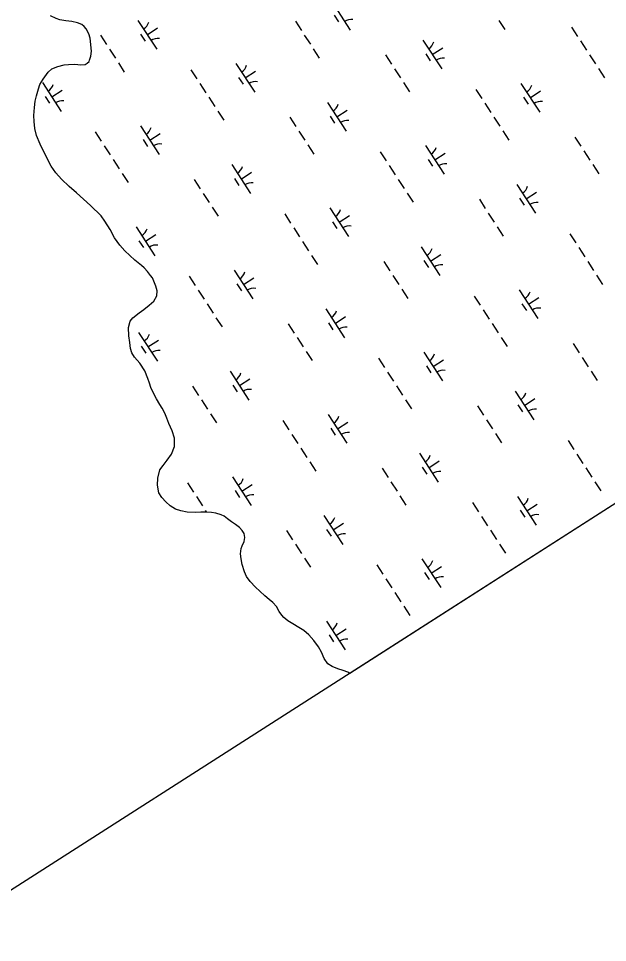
# Model space of a CAD drawing. Extents: x 3953924 to 3974542, y 193747 to 216192.
# Drawn here: x 3966639 to 3967498, y 196957 to 198304 of the extents above; entities that cross this region are included whole.
import ezdxf

# ---------------------------------------------------------------- set-up
doc = ezdxf.new("R2010")
doc.units = 0
doc.layers.add('V-GRID-FRAM', color=7, linetype='Continuous')
doc.layers.add('V-WETL-SWMP', color=7, linetype='Continuous')

msp = doc.modelspace()

# ---------------------------------------------------------------- linework, layer by layer
at = {"layer": 'V-GRID-FRAM'}
msp.add_lwpolyline([(3964669.3, 213787.9), (3972946, 201072.9), (3966057, 196668.5), (3957950.8, 209463.9), (3964669.3, 213787.9)], dxfattribs=at)
at = {"layer": 'V-WETL-SWMP'}
for p, q in [((3967095.4, 198328.9), (3967122.7, 198287)), ((3967099.3, 198308.8), (3967105.8, 198298.7)), ((3966693.9, 198303.6), (3966685.7, 198307.9)), ((3966699.2, 198302), (3966693.9, 198303.6)), ((3966707.8, 198300.3), (3966699.2, 198302)), ((3966716.5, 198299.4), (3966707.8, 198300.3)), ((3966724.7, 198297.7), (3966716.5, 198299.4)), ((3966731.1, 198295), (3966724.7, 198297.7)), ((3966734.8, 198291.9), (3966731.1, 198295)), ((3966813.1, 198301.1), (3966840.4, 198259.2)), ((3967042.7, 198299.9), (3967051.4, 198286.4)), ((3967339.6, 198301.1), (3967348.4, 198287.7)), ((3966737.4, 198288.8), (3966734.8, 198291.9)), ((3966741.4, 198281.2), (3966737.4, 198288.8)), ((3966743.5, 198275.1), (3966741.4, 198281.2)), ((3966826.7, 198280.2), (3966841.8, 198290)), ((3967445.3, 198291.1), (3967454, 198277.7)), ((3966745.4, 198256.2), (3966743.5, 198275.1)), ((3966758.3, 198279.4), (3966767.1, 198266)), ((3966817, 198281), (3966823.5, 198270.9)), ((3967055.7, 198279.7), (3967064.5, 198266.3)), ((3967228.8, 198272.3), (3967256.1, 198230.4)), ((3967458.4, 198271), (3967467.1, 198257.6)), ((3966744.2, 198249.1), (3966745.4, 198256.2)), ((3966771.4, 198259.3), (3966780.2, 198245.9)), ((3967068.8, 198259.6), (3967077.6, 198246.2)), ((3967242.4, 198251.3), (3967257.5, 198261.2)), ((3966739.1, 198238.6), (3966741.8, 198241.2)), ((3966741.8, 198241.2), (3966742.5, 198243)), ((3966742.5, 198243), (3966744.2, 198249.1)), ((3967174, 198250.6), (3967182.8, 198237.2)), ((3967232.7, 198252.1), (3967239.2, 198242.1)), ((3967471.5, 198250.9), (3967480.2, 198237.5)), ((3966682.2, 198225.7), (3966687.6, 198230.5)), ((3966687.6, 198230.5), (3966696.3, 198233.8)), ((3966696.3, 198233.8), (3966705.4, 198236.2)), ((3966705.4, 198236.2), (3966711.9, 198236.8)), ((3966711.9, 198236.8), (3966720.9, 198237.4)), ((3966720.9, 198237.4), (3966729.6, 198236.5)), ((3966729.6, 198236.5), (3966736, 198236.8)), ((3966736, 198236.8), (3966739.1, 198238.6)), ((3966784.5, 198239.2), (3966793.2, 198225.8)), ((3966890.2, 198229.2), (3966898.9, 198215.8)), ((3966956, 198238.2), (3966983.3, 198196.3)), ((3967187.1, 198230.5), (3967195.9, 198217.1)), ((3967484.6, 198230.8), (3967493.3, 198217.4)), ((3966670.2, 198207.8), (3966674.8, 198215.3)), ((3966674.8, 198215.3), (3966682.2, 198225.7)), ((3966959.9, 198218), (3966966.4, 198208)), ((3966969.6, 198217.2), (3966984.7, 198227)), ((3966665.3, 198191.3), (3966667.8, 198201.5)), ((3966667.8, 198201.5), (3966670.2, 198207.8)), ((3966673.7, 198210.4), (3966701, 198168.5)), ((3966903.3, 198209.1), (3966912, 198195.7)), ((3967200.2, 198210.4), (3967209, 198197)), ((3967305.9, 198200.4), (3967314.6, 198187)), ((3967371.7, 198209.3), (3967399, 198167.4)), ((3966663.3, 198183.1), (3966665.3, 198191.3)), ((3966677.6, 198190.2), (3966684.1, 198180.2)), ((3966687.3, 198189.4), (3966702.4, 198199.2)), ((3966916.3, 198189), (3966925.1, 198175.6)), ((3967375.6, 198189.2), (3967382.1, 198179.1)), ((3967385.3, 198188.4), (3967400.4, 198198.2)), ((3966661, 198162.4), (3966662, 198174)), ((3966662, 198174), (3966663.3, 198183.1)), ((3967089.4, 198181.5), (3967116.7, 198139.6)), ((3967319, 198180.3), (3967327.7, 198166.9)), ((3966661.6, 198153.7), (3966661, 198162.4)), ((3966929.4, 198168.9), (3966938.2, 198155.5)), ((3967093.3, 198161.4), (3967099.8, 198151.3)), ((3967103, 198160.6), (3967118.1, 198170.4)), ((3967332.1, 198160.2), (3967340.8, 198146.8)), ((3966662.9, 198143.4), (3966661.6, 198153.7)), ((3966816.6, 198147.4), (3966843.9, 198105.5)), ((3967034.6, 198159.9), (3967043.4, 198146.5)), ((3966665.3, 198133.2), (3966662.9, 198143.4)), ((3966670.4, 198120.7), (3966665.3, 198133.2)), ((3966750.8, 198138.5), (3966759.5, 198125.1)), ((3966830.2, 198126.5), (3966845.3, 198136.3)), ((3967047.7, 198139.7), (3967056.5, 198126.3)), ((3967345.2, 198140), (3967353.9, 198126.6)), ((3966678.3, 198104.7), (3966670.4, 198120.7)), ((3966820.5, 198127.3), (3966827, 198117.2)), ((3967060.8, 198119.6), (3967069.6, 198106.2)), ((3967450.4, 198131), (3967459.1, 198117.6)), ((3966763.8, 198118.4), (3966772.6, 198105)), ((3967166.5, 198109.6), (3967175.2, 198096.2)), ((3967232.3, 198118.6), (3967259.6, 198076.7)), ((3967245.9, 198097.6), (3967261, 198107.4)), ((3967463.5, 198110.9), (3967472.2, 198097.5)), ((3966686.3, 198088.6), (3966678.3, 198104.7)), ((3966776.9, 198098.2), (3966785.7, 198084.8)), ((3967236.2, 198098.4), (3967242.7, 198088.4)), ((3966693.3, 198078.7), (3966686.3, 198088.6)), ((3966950, 198090.8), (3966977.3, 198048.9)), ((3966963.6, 198069.8), (3966978.7, 198079.7)), ((3967179.6, 198089.5), (3967188.3, 198076.1)), ((3967476.5, 198090.8), (3967485.3, 198077.4)), ((3966701.8, 198069.5), (3966693.3, 198078.7)), ((3966712.9, 198059.1), (3966701.8, 198069.5)), ((3966790, 198078.1), (3966798.8, 198064.7)), ((3966895.2, 198069.1), (3966904, 198055.7)), ((3966953.9, 198070.7), (3966960.4, 198060.6)), ((3967192.7, 198069.4), (3967201.4, 198056)), ((3966723.3, 198049.8), (3966712.9, 198059.1)), ((3967365.7, 198062), (3967393, 198020.1)), ((3966733.7, 198040.6), (3966723.3, 198049.8)), ((3966744.1, 198031.3), (3966733.7, 198040.6)), ((3966908.3, 198049), (3966917.1, 198035.6)), ((3968200.3, 198038.8), (3967121.9, 197349.4)), ((3967205.7, 198049.3), (3967214.5, 198035.9)), ((3967311, 198040.3), (3967319.7, 198026.9)), ((3967369.6, 198041.8), (3967376.2, 198031.8)), ((3967379.3, 198041), (3967394.4, 198050.8)), ((3966759.3, 198016.3), (3966744.1, 198031.3)), ((3966921.4, 198028.9), (3966930.2, 198015.5)), ((3967092.9, 198027.8), (3967120.2, 197985.9)), ((3966764.8, 198008.6), (3966759.3, 198016.3)), ((3967027.1, 198018.9), (3967035.8, 198005.5)), ((3967106.5, 198006.9), (3967121.6, 198016.7)), ((3967324, 198020.2), (3967332.8, 198006.8)), ((3966772.5, 197996.4), (3966764.8, 198008.6)), ((3966810.6, 198000), (3966837.9, 197958.1)), ((3967040.2, 197998.8), (3967048.9, 197985.4)), ((3967096.8, 198007.7), (3967103.3, 197997.6)), ((3967337.1, 198000.1), (3967345.9, 197986.6)), ((3966778.7, 197984.2), (3966772.5, 197996.4)), ((3966824.2, 197979.1), (3966839.3, 197988.9)), ((3967442.8, 197990.1), (3967451.5, 197976.7)), ((3966786.8, 197973.5), (3966778.7, 197984.2)), ((3966793.8, 197965), (3966786.8, 197973.5)), ((3966814.5, 197979.9), (3966821, 197969.9)), ((3967053.3, 197978.7), (3967062, 197965.3)), ((3966808.6, 197951.6), (3966793.8, 197965)), ((3967066.3, 197958.6), (3967075.1, 197945.2)), ((3967226.3, 197971.2), (3967253.6, 197929.3)), ((3967239.9, 197950.3), (3967255, 197960.1)), ((3967455.9, 197970), (3967464.6, 197956.5)), ((3966818.3, 197943.8), (3966808.6, 197951.6)), ((3967171.5, 197949.5), (3967180.3, 197936.1)), ((3967230.2, 197951.1), (3967236.8, 197941)), ((3967469, 197949.8), (3967477.7, 197936.4)), ((3966822, 197940.3), (3966818.3, 197943.8)), ((3966827.2, 197935.3), (3966822, 197940.3)), ((3966831.6, 197929.2), (3966827.2, 197935.3)), ((3966953.5, 197937.1), (3966980.8, 197895.2)), ((3966834.1, 197925.8), (3966831.6, 197929.2)), ((3966839.2, 197913.6), (3966834.1, 197925.8)), ((3966887.7, 197928.2), (3966896.4, 197914.7)), ((3966967.1, 197916.1), (3966982.2, 197926)), ((3967184.6, 197929.4), (3967193.4, 197916)), ((3967482.1, 197929.7), (3967490.8, 197916.3)), ((3966841.3, 197906.8), (3966839.2, 197913.6)), ((3966840.4, 197899.6), (3966841.3, 197906.8)), ((3966900.8, 197908), (3966909.5, 197894.6)), ((3966957.4, 197917), (3966963.9, 197906.9)), ((3967197.7, 197909.3), (3967206.5, 197895.9)), ((3967369.2, 197908.3), (3967396.5, 197866.4)), ((3966829.6, 197886.2), (3966836.1, 197892.1)), ((3966836.1, 197892.1), (3966840.4, 197899.6)), ((3967303.4, 197899.3), (3967312.1, 197885.9)), ((3967382.8, 197887.3), (3967397.9, 197897.1)), ((3966814.7, 197874.8), (3966821.5, 197879.6)), ((3966821.5, 197879.6), (3966829.6, 197886.2)), ((3966913.8, 197887.9), (3966922.6, 197874.5)), ((3967086.9, 197880.5), (3967114.2, 197838.6)), ((3967316.5, 197879.2), (3967325.2, 197865.8)), ((3967373.1, 197888.1), (3967379.6, 197878.1)), ((3966801.6, 197862.6), (3966805.5, 197867.5)), ((3966805.5, 197867.5), (3966814.7, 197874.8)), ((3966926.9, 197867.8), (3966935.7, 197854.4)), ((3967100.5, 197859.5), (3967115.6, 197869.3)), ((3966799.2, 197853.6), (3966801.6, 197862.6)), ((3966800, 197841.5), (3966799.2, 197853.6)), ((3967032.1, 197858.8), (3967040.9, 197845.4)), ((3967090.8, 197860.3), (3967097.3, 197850.3)), ((3967329.6, 197859.1), (3967338.3, 197845.7)), ((3966801.1, 197831.4), (3966800, 197841.5)), ((3966814.1, 197846.3), (3966841.4, 197804.4)), ((3967045.2, 197838.7), (3967054, 197825.3)), ((3967342.7, 197839), (3967351.4, 197825.6)), ((3966802, 197822.9), (3966801.1, 197831.4)), ((3966818, 197826.2), (3966824.5, 197816.2)), ((3966827.7, 197825.4), (3966842.8, 197835.2)), ((3967447.9, 197830), (3967456.6, 197816.6)), ((3966804.2, 197816.8), (3966802, 197822.9)), ((3966808.2, 197810.2), (3966804.2, 197816.8)), ((3966815.8, 197801.3), (3966808.2, 197810.2)), ((3967058.3, 197818.6), (3967067.1, 197805.2)), ((3967229.8, 197817.5), (3967257.1, 197775.6)), ((3967461, 197809.9), (3967469.7, 197796.4)), ((3966823.2, 197790.1), (3966815.8, 197801.3)), ((3967164, 197808.6), (3967172.7, 197795.2)), ((3967233.7, 197797.4), (3967240.2, 197787.3)), ((3967243.4, 197796.6), (3967258.5, 197806.4)), ((3966827.6, 197779.4), (3966823.2, 197790.1)), ((3966947.5, 197789.7), (3966974.8, 197747.8)), ((3967177.1, 197788.5), (3967185.8, 197775.1)), ((3967474, 197789.7), (3967482.8, 197776.3)), ((3966830.1, 197772.4), (3966827.6, 197779.4)), ((3966832, 197766.1), (3966830.1, 197772.4)), ((3966951.4, 197769.6), (3966957.9, 197759.5)), ((3966961.1, 197768.8), (3966976.2, 197778.6)), ((3966835.6, 197757.6), (3966832, 197766.1)), ((3966840, 197749.7), (3966835.6, 197757.6)), ((3966892.7, 197768.1), (3966901.5, 197754.6)), ((3967190.2, 197768.4), (3967198.9, 197754.9)), ((3967363.2, 197760.9), (3967390.5, 197719)), ((3966845.2, 197741.4), (3966840, 197749.7)), ((3966905.8, 197747.9), (3966914.6, 197734.5)), ((3967203.3, 197748.2), (3967212, 197734.8)), ((3967376.9, 197739.9), (3967391.9, 197749.8)), ((3966848.5, 197735.9), (3966845.2, 197741.4)), ((3966852.2, 197728.8), (3966848.5, 197735.9)), ((3967308.5, 197739.2), (3967317.2, 197725.8)), ((3967367.1, 197740.8), (3967373.7, 197730.7)), ((3966855.2, 197721.3), (3966852.2, 197728.8)), ((3966857.9, 197713.4), (3966855.2, 197721.3)), ((3966918.9, 197727.8), (3966927.7, 197714.4)), ((3967024.6, 197717.8), (3967033.3, 197704.4)), ((3967090.4, 197726.8), (3967117.7, 197684.9)), ((3967104, 197705.8), (3967119.1, 197715.6)), ((3967321.5, 197719.1), (3967330.3, 197705.7)), ((3966862.9, 197702.9), (3966857.9, 197713.4)), ((3966866.6, 197692.2), (3966862.9, 197702.9)), ((3967094.3, 197706.6), (3967100.8, 197696.6)), ((3966866.5, 197680), (3966866.6, 197692.2)), ((3967037.7, 197697.7), (3967046.4, 197684.3)), ((3967334.6, 197699), (3967343.4, 197685.6)), ((3967440.3, 197689), (3967449, 197675.6)), ((3966861.8, 197669.1), (3966866.5, 197680)), ((3967050.8, 197677.6), (3967059.5, 197664.2)), ((3966855.8, 197660), (3966861.8, 197669.1)), ((3967223.8, 197670.2), (3967251.1, 197628.2)), ((3967453.4, 197668.9), (3967462.1, 197655.5)), ((3966845.2, 197645.9), (3966849.7, 197652.2)), ((3966849.7, 197652.2), (3966855.8, 197660)), ((3967063.8, 197657.5), (3967072.6, 197644.1)), ((3967169.1, 197648.5), (3967177.8, 197635.1)), ((3967227.7, 197650), (3967234.3, 197640)), ((3967237.4, 197649.2), (3967252.5, 197659)), ((3967466.5, 197648.8), (3967475.2, 197635.4)), ((3966842, 197634), (3966845.2, 197645.9)), ((3966951, 197636), (3966978.3, 197594.1)), ((3966841.6, 197623.6), (3966842, 197634)), ((3966843.4, 197612.6), (3966841.6, 197623.6)), ((3966885.2, 197627.1), (3966893.9, 197613.7)), ((3966964.6, 197615.1), (3966979.7, 197624.9)), ((3967182.1, 197628.4), (3967190.9, 197615)), ((3967479.6, 197628.7), (3967488.3, 197615.3)), ((3966847.9, 197605.8), (3966843.4, 197612.6)), ((3966954.9, 197615.9), (3966961.4, 197605.8)), ((3967195.2, 197608.2), (3967204, 197594.8)), ((3966853.6, 197599.2), (3966847.9, 197605.8)), ((3966860.2, 197593.5), (3966853.6, 197599.2)), ((3966898.3, 197607), (3966907, 197593.6)), ((3967300.9, 197598.3), (3967309.6, 197584.9)), ((3967366.7, 197607.2), (3967394, 197565.3)), ((3967380.3, 197586.2), (3967395.4, 197596.1)), ((3966867.8, 197588.8), (3966860.2, 197593.5)), ((3966875.5, 197586.3), (3966867.8, 197588.8)), ((3966884.7, 197584.6), (3966875.5, 197586.3)), ((3966896.6, 197584.1), (3966884.7, 197584.6)), ((3966904.6, 197584.2), (3966896.6, 197584.1)), ((3966913, 197584.5), (3966904.6, 197584.2)), ((3966911.3, 197586.9), (3966912.9, 197584.5)), ((3966920.2, 197583.9), (3966913, 197584.5)), ((3966926.9, 197582.7), (3966920.2, 197583.9)), ((3966934.2, 197580.6), (3966926.9, 197582.7)), ((3967370.6, 197587.1), (3967377.1, 197577)), ((3966938.9, 197578.5), (3966934.2, 197580.6)), ((3966943.9, 197574.9), (3966938.9, 197578.5)), ((3966949.4, 197570.3), (3966943.9, 197574.9)), ((3966955.3, 197566.3), (3966949.4, 197570.3)), ((3967084.4, 197579.4), (3967111.7, 197537.5)), ((3967098, 197558.5), (3967113.1, 197568.3)), ((3967314, 197578.1), (3967322.7, 197564.7)), ((3966961.1, 197562.2), (3966955.3, 197566.3)), ((3966965.3, 197557.6), (3966961.1, 197562.2)), ((3966967.8, 197553.1), (3966965.3, 197557.6)), ((3967029.6, 197557.7), (3967038.4, 197544.3)), ((3967088.3, 197559.3), (3967094.8, 197549.2)), ((3967327.1, 197558), (3967335.8, 197544.6)), ((3966965, 197535.1), (3966967.9, 197541.4)), ((3966968.8, 197547.7), (3966967.8, 197553.1)), ((3966967.9, 197541.4), (3966968.8, 197547.7)), ((3966962.6, 197523.5), (3966963.8, 197531.5)), ((3966963.8, 197531.5), (3966965, 197535.1)), ((3967042.7, 197537.6), (3967051.5, 197524.2)), ((3967340.2, 197537.9), (3967348.9, 197524.5)), ((3966963.4, 197516.2), (3966962.6, 197523.5)), ((3966964.9, 197508.3), (3966963.4, 197516.2)), ((3967055.8, 197517.5), (3967064.6, 197504.1)), ((3967227.3, 197516.4), (3967254.6, 197474.5)), ((3966968.4, 197497.6), (3966964.9, 197508.3)), ((3967161.5, 197507.5), (3967170.2, 197494.1)), ((3967240.9, 197495.5), (3967256, 197505.3)), ((3966971.6, 197490.5), (3966968.4, 197497.6)), ((3966976.8, 197483.5), (3966971.6, 197490.5)), ((3967174.6, 197487.4), (3967183.3, 197474)), ((3967231.2, 197496.3), (3967237.7, 197486.3)), ((3966984.5, 197475.2), (3966976.8, 197483.5)), ((3966990.6, 197469.1), (3966984.5, 197475.2)), ((3966998, 197462.5), (3966990.6, 197469.1)), ((3967004.5, 197457.3), (3966998, 197462.5)), ((3967187.7, 197467.3), (3967196.4, 197453.9)), ((3967009.8, 197452.9), (3967004.5, 197457.3)), ((3967015, 197446.7), (3967009.8, 197452.9)), ((3967019.2, 197439.6), (3967015, 197446.7)), ((3967200.8, 197447.2), (3967209.5, 197433.8)), ((3967022.9, 197434.4), (3967019.2, 197439.6)), ((3967025.8, 197431.1), (3967022.9, 197434.4)), ((3967031.9, 197426), (3967025.8, 197431.1)), ((3967055.1, 197412.1), (3967031.9, 197426)), ((3967087.9, 197425.7), (3967115.2, 197383.8)), ((3967062.5, 197405.7), (3967055.1, 197412.1)), ((3967101.5, 197404.8), (3967116.6, 197414.6)), ((3967069.8, 197397.2), (3967062.5, 197405.7)), ((3967076.4, 197388.3), (3967069.8, 197397.2)), ((3967091.8, 197405.6), (3967098.3, 197395.5)), ((3967080.6, 197380.4), (3967076.4, 197388.3)), ((3967084.8, 197371.3), (3967080.6, 197380.4)), ((3967090.2, 197363.2), (3967084.8, 197371.3)), ((3967096.1, 197359.3), (3967090.2, 197363.2)), ((3967104.7, 197356.1), (3967096.1, 197359.3)), ((3967112.3, 197353.8), (3967104.7, 197356.1)), ((3967119.1, 197351.1), (3967112.3, 197353.8)), ((3967121.9, 197349.4), (3967119.1, 197351.1))]:
    msp.add_line(p, q, dxfattribs=at)
for centre, start, end in [((3966811.9, 198303.4), 302.2901, 343.8338), ((3967124.3, 198284.9), 82.2901, 123.8337), ((3966842, 198257.1), 82.2901, 123.8337), ((3967227.6, 198274.6), 302.2901, 343.8338), ((3967257.7, 198228.3), 82.2901, 123.8337), ((3966954.7, 198240.5), 302.2901, 343.8338), ((3966672.5, 198212.7), 302.2901, 343.8338), ((3966984.9, 198194.2), 82.2901, 123.8337), ((3967370.5, 198211.6), 302.2901, 343.8338), ((3966702.6, 198166.4), 82.2901, 123.8337), ((3967088.2, 198183.9), 302.2901, 343.8338), ((3967400.6, 198165.4), 82.2901, 123.8337), ((3967118.3, 198137.6), 82.2901, 123.8337), ((3966815.3, 198149.7), 302.2901, 343.8338), ((3966845.5, 198103.4), 82.2901, 123.8337), ((3967231.1, 198120.9), 302.2901, 343.8338), ((3966948.8, 198093.1), 302.2901, 343.8338), ((3967261.2, 198074.6), 82.2901, 123.8337), ((3966978.9, 198046.8), 82.2901, 123.8337), ((3967364.5, 198064.3), 302.2901, 343.8338), ((3967394.6, 198018), 82.2901, 123.8337), ((3967091.7, 198030.2), 302.2901, 343.8338), ((3967121.8, 197983.9), 82.2901, 123.8337), ((3966809.4, 198002.4), 302.2901, 343.8338), ((3966839.5, 197956.1), 82.2901, 123.8337), ((3967225.1, 197973.5), 302.2901, 343.8338), ((3967255.2, 197927.2), 82.2901, 123.8337), ((3966952.2, 197939.4), 302.2901, 343.8338), ((3966982.4, 197893.1), 82.2901, 123.8337), ((3967368, 197910.6), 302.2901, 343.8338), ((3967085.7, 197882.8), 302.2901, 343.8338), ((3967398.1, 197864.3), 82.2901, 123.8337), ((3967115.8, 197836.5), 82.2901, 123.8337), ((3966812.8, 197848.7), 302.2901, 343.8338), ((3966843, 197802.4), 82.2901, 123.8337), ((3967228.6, 197819.8), 302.2901, 343.8338), ((3966946.3, 197792.1), 302.2901, 343.8338), ((3967258.7, 197773.5), 82.2901, 123.8337), ((3966976.4, 197745.8), 82.2901, 123.8337), ((3967362, 197763.2), 302.2901, 343.8338), ((3967392.1, 197716.9), 82.2901, 123.8337), ((3967089.2, 197729.1), 302.2901, 343.8338), ((3967119.3, 197682.8), 82.2901, 123.8337), ((3967222.6, 197672.5), 302.2901, 343.8338), ((3967252.7, 197626.2), 82.2901, 123.8337), ((3966949.8, 197638.4), 302.2901, 343.8338), ((3966979.9, 197592.1), 82.2901, 123.8337), ((3967365.5, 197609.5), 302.2901, 343.8338), ((3967083.2, 197581.7), 302.2901, 343.8338), ((3967395.6, 197563.2), 82.2901, 123.8337), ((3967113.3, 197535.4), 82.2901, 123.8337), ((3967226.1, 197518.8), 302.2901, 343.8338), ((3967256.2, 197472.5), 82.2901, 123.8337), ((3967086.7, 197428), 302.2901, 343.8338), ((3967116.8, 197381.7), 82.2901, 123.8337)]:
    msp.add_arc(centre, 17.6, start, end, dxfattribs=at)

doc.saveas('drawing.dxf')
